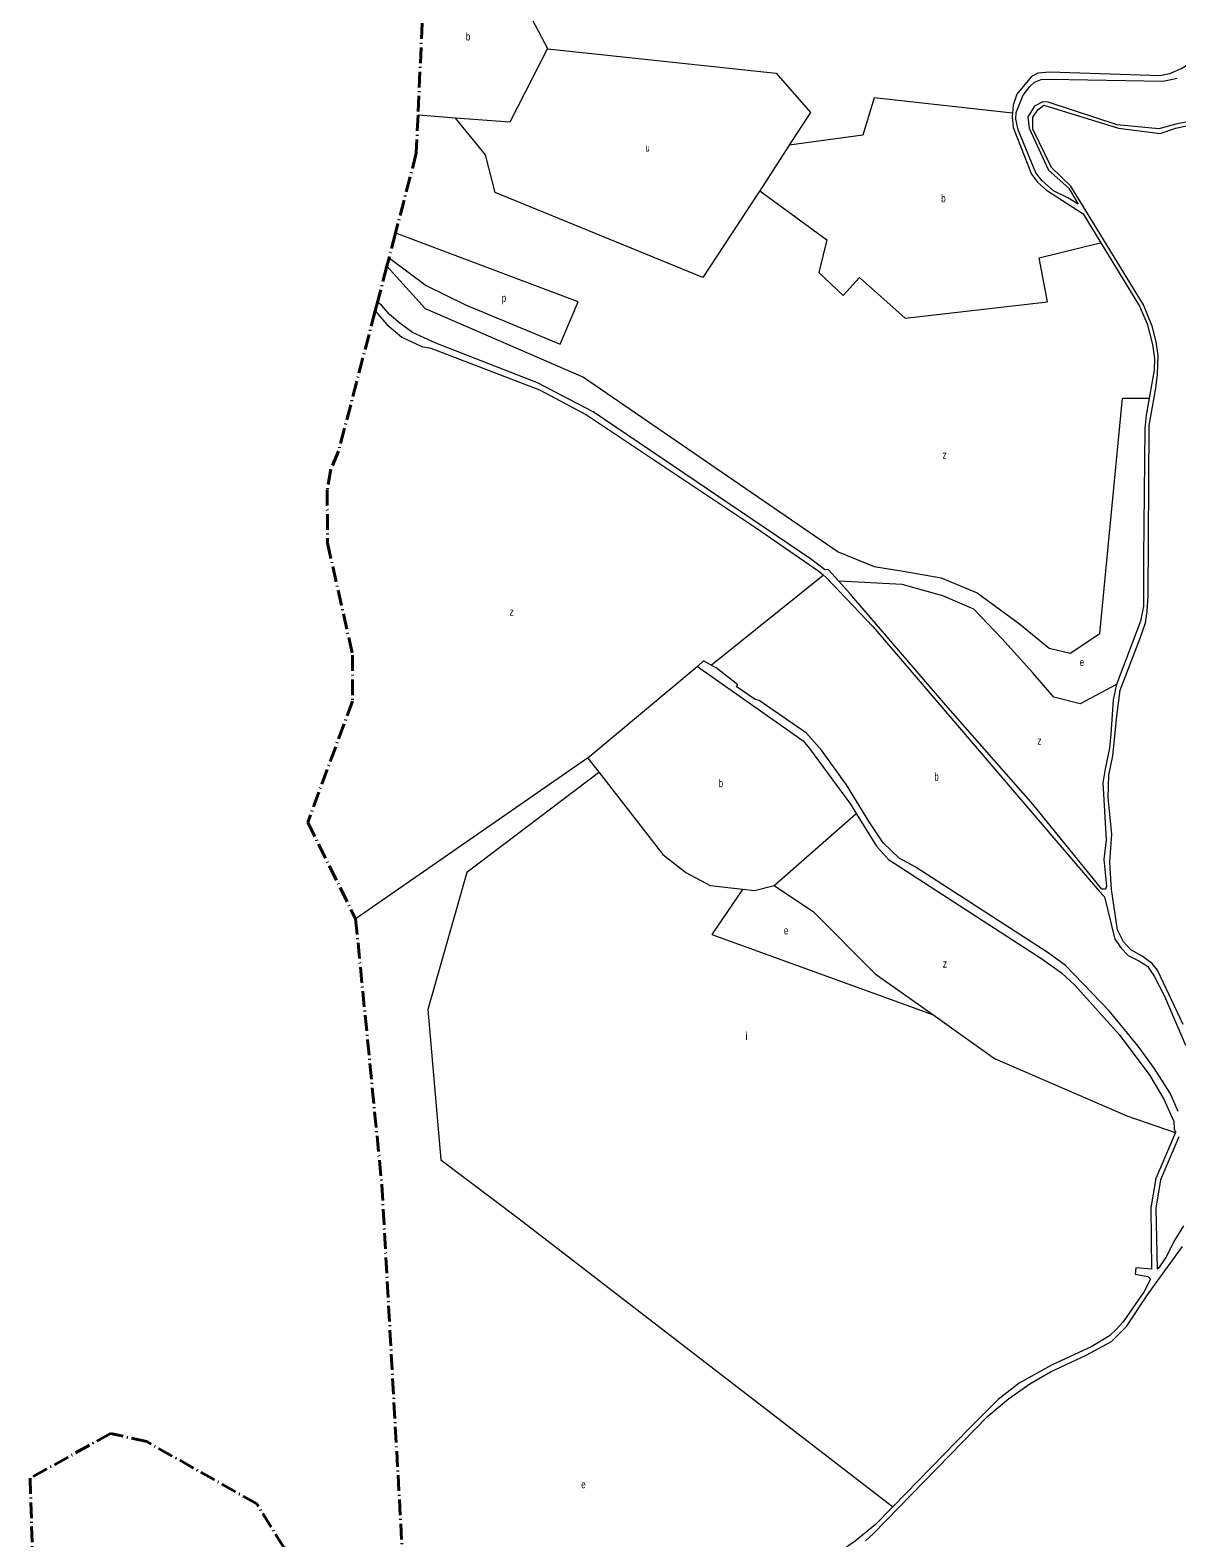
# Model space of a CAD drawing. Extents: x 639657 to 671642, y 222838 to 252123.
# Drawn here: x 641079 to 642536, y 242168 to 244084 of the extents above; entities that cross this region are included whole.
import ezdxf

# ---------------------------------------------------------------- set-up
doc = ezdxf.new("R2010")
doc.units = 0
doc.header["$LTSCALE"] = 4
doc.linetypes.add('DOT_DASHED', pattern=[7.7, 5, -1.2, 0.3, -1.2])
for name, color, linetype, lineweight in [('1', 7, 'Continuous', 13), ('21', 7, 'Continuous', 13), ('4', 7, 'DOT_DASHED', 40)]:
    doc.layers.add(name, color=color, linetype=linetype, lineweight=lineweight)
doc.layers.add('7', color=7, linetype='Continuous')

msp = doc.modelspace()

# ---------------------------------------------------------------- linework, layer by layer
at = {"layer": '1'}
for points in [[(642724.42, 244123.99), (642790.42, 244070.22), (642791.24, 244064.63), (642788.84, 244059.48), (642784.73, 244056.72), (642777.21, 244055.69), (642749.93, 244055.87), (642661.68, 244033.24), (642644.94, 244035.28), (642614.8, 244055.91), (642603.22, 244059.64), (642592.7, 244060.79), (642581.52, 244059.36), (642542.25, 244035.11), (642526.52, 244028.33), (642514.47, 244026.04), (642374.63, 244030.63), (642359.37, 244029.44), (642351.39, 244025.19), (642332.55, 244002.45), (642327.87, 243988.68), (642326.992, 243978.589)], [(642576.9, 243972.97), (642534.75, 243964.26), (642512.8, 243958.3), (642459.94, 243963.79), (642372.3, 243992.35), (642365.64, 243992.79), (642355.09, 243987.45), (642346.67, 243973.93), (642348.13, 243959.53), (642372.93, 243905.98), (642398.45, 243882.94), (642410.46, 243862.98), (642397.54, 243870.79), (642379.05, 243879.59), (642364.65, 243892.25), (642356.69, 243902.77), (642334.33, 243957.11), (642331.53, 243970.64), (642331.96, 243979.45), (642340.512, 244001.401), (642349.15, 244012.31), (642355.2, 244017.64), (642363.61, 244021.03), (642374.78, 244021.81), (642518.5, 244018.92), (642536.14, 244022.68)], [(642326.992, 243978.589), (642326.58, 243973.86), (642327.88, 243960.33), (642351.1, 243900.84), (642359.06, 243890.75), (642370.24, 243880.66), (642416.68, 243850.39), (642439.146, 243813.604)], [(642543.98, 242820.3), (642511.27, 242889.45), (642504.38, 242897.82), (642491.69, 242907.48), (642477.5, 242915.42), (642468.04, 242925.51), (642460.29, 242940.97), (642452.74, 242991.87), (642450.78, 243026.88), (642453.12, 243062.11), (642448.58, 243108.93), (642449.42, 243137.28), (642454.57, 243161.77), (642459.48, 243212.46), (642463.76, 243245.33), (642489.31, 243311.28), (642496.18, 243330.83), (642498.1, 243345.22), (642499.38, 243364.98), (642500.8, 243581.72), (642509.17, 243629.19), (642511.31, 243646.38), (642511.95, 243670.44), (642509.58, 243688.05), (642504.41, 243707.59), (642493.66, 243734.87), (642401.25, 243885.51), (642376.53, 243909.19), (642352.79, 243958.26), (642352.79, 243973.45), (642359.34, 243982.8), (642366.71, 243988.65), (642461.63, 243959.47), (642514.82, 243952.48), (642534.46, 243959.5), (642576.19, 243968.87)], [(642439.146, 243813.604), (642488.28, 243733.15), (642497.96, 243710.81), (642504.85, 243684.39), (642507.65, 243666.78), (642507.22, 243651.96), (642500.771, 243616.149)], [(641517.646, 243727.176), (641532.24, 243710.05), (641551.58, 243693.91), (641576.72, 243682.07), (641588.32, 243679.91), (641726.27, 243626.69), (641786.01, 243595.25), (642000.48, 243451.87), (642081.07, 243396.34), (642086.554, 243391.633)], [(642070.74, 243412.23), (641794.39, 243598.9), (641723.91, 243635.73), (641594.77, 243686.36), (641565.11, 243699.92), (641548.78, 243711.55), (641535.89, 243722.52), (641525.83, 243734.3), (641521.079, 243738.029), (641520.579, 243738.421)], [(642500.771, 243616.149), (642496.93, 243594.82), (642495.21, 243577.63), (642493.34, 243413.31), (642493.37, 243352.09), (642489.73, 243332.97), (642459.193, 243252.473)], [(642093.54, 243398.28), (642088.38, 243398.7), (642070.74, 243412.23)], [(642086.554, 243391.633), (642090.32, 243388.4), (642149.68, 243326.36), (642437.05, 242989.72), (642443.93, 242982.63), (642457.08, 242928.94), (642465.25, 242917.35), (642474.07, 242908.12), (642487.62, 242901.47), (642498.37, 242894.6), (642507.19, 242881.93), (642520.1, 242856.59), (642546.8, 242794.31)], [(642459.193, 243252.473), (642458.6, 243250.91), (642454.96, 243232.86), (642452.19, 243189.26), (642450.26, 243171.65), (642444.69, 243145.44), (642441.9, 243127.4), (642446.25, 243055.02), (642443.04, 243030.1), (642446.29, 242996.17), (642445.43, 242992.51), (642440.7, 242992.51), (642352.94, 243100.51), (642242.38, 243226.1), (642120.42, 243368.22), (642106.548, 243383.733), (642093.54, 243398.28)], [(641944.497, 243277.084), (641934.48, 243282.5), (641927.17, 243275.41)], [(641927.17, 243275.41), (642061.16, 243180.78), (642069.15, 243171.24), (642121.22, 243100.39), (642128.521, 243088.733)], [(642537.4, 242709.9), (642527.29, 242733.09), (642506.84, 242765.09), (642486.83, 242793), (642450.05, 242837.87), (642394.34, 242895.41), (642372.4, 242911.72), (642203.38, 243020.96), (642182.96, 243031.69), (642162.95, 243051.23), (642144.88, 243078.06), (642116.47, 243125.09), (642084.42, 243169.1), (642065.27, 243190.78), (642005.49, 243232.2), (642000.11, 243233.44), (641975.95, 243249.78), (641978.32, 243252.14), (641950.81, 243273.67), (641944.497, 243277.084)], [(642128.521, 243088.733), (642154.57, 243047.14), (642169.42, 243029.97), (642364.24, 242903.77), (642389.19, 242886.17), (642406.39, 242870.29), (642462.54, 242807.81), (642501.69, 242755.85), (642519.34, 242725.57), (642531.83, 242697.44), (642532.26, 242687.99), (642534.2, 242683.48), (642534.047, 242683.122)], [(642534.047, 242683.122), (642509.1, 242624.63), (642502.69, 242587.47), (642503.83, 242509.51), (642483.84, 242511.22), (642482.77, 242503.06), (642499.11, 242500.27), (642502.34, 242496.83), (642494.4, 242481.15), (642467.57, 242442.7), (642459.2, 242433.25), (642450.39, 242425.08), (642428.05, 242411.54), (642376.69, 242387.8), (642335.45, 242364.59), (642309.04, 242344.18), (642271.88, 242307.22), (642175.053, 242207.727)], [(642538.5, 242677.9), (642514.91, 242623.12), (642509.14, 242587.04), (642510.71, 242509.94), (642514.36, 242512.73), (642521.87, 242523.9), (642532.6, 242544.74), (642544.62, 242564.72)], [(642140.45, 242164.57), (642150.76, 242173.59), (642295.94, 242322.91), (642321.92, 242344.83), (642349.2, 242363.73), (642375.19, 242379.2), (642420.72, 242400.48), (642452.73, 242417.67), (642471.84, 242436.58), (642499.54, 242478.47), (642542.92, 242538.41)], [(642175.053, 242207.727), (642153.12, 242185.19), (642127.13, 242164.14), (642078.81, 242130.83), (642037.14, 242105.69), (641943.98, 242033.5), (641904.82, 241997.31), (641885.15, 241972.46), (641841.04, 241911.15), (641828.63, 241889.64), (641823.7, 241883.19), (641818.56, 241878.66), (641812.55, 241876.29), (641804.61, 241874.77), (641796.23, 241875.18), (641787.85, 241877.52), (641775.37, 241884.58), (641777.08, 241887.81)]]:
    msp.add_lwpolyline(points, dxfattribs=at)
at = {"layer": '21'}
for points in [[(641584.617, 244211.52), (641585.117, 244211.337), (641674.311, 244178.689), (641736.556, 244060.369)], [(641736.556, 244060.369), (641688.835, 243966.958), (641619.761, 243972.173)], [(641736.556, 244060.369), (641737.056, 244060.315), (642027.028, 244029.232), (642070.599, 243979.413), (642043.952, 243938.397), (642043.627, 243937.897)], [(642326.992, 243978.589), (642151.516, 243998.095), (642136.993, 243950.352), (642043.627, 243937.897), (642006.28, 243879.775)], [(641619.761, 243972.173), (641572.539, 243975.739), (641572.039, 243975.777)], [(642006.28, 243879.775), (642005.95, 243879.275), (641933.662, 243769.758), (641670.162, 243877.699), (641657.713, 243925.442), (641620.167, 243971.674), (641619.761, 243972.173)], [(642006.28, 243879.775), (642091.347, 243817.501), (642080.973, 243775.985), (642112.095, 243746.924), (642132.843, 243769.758), (642190.938, 243717.863), (642371.446, 243738.621), (642361.072, 243794.667), (642438.646, 243813.483), (642439.146, 243813.604)], [(641535.206, 243794.506), (641535.706, 243794.137), (641582.502, 243759.639), (641632.298, 243734.729), (641752.637, 243684.91), (641775.46, 243738.881), (641543.92, 243825.815), (641543.42, 243826.003)], [(641532.451, 243783.942), (641532.903, 243783.442), (641580.945, 243730.318), (641782.201, 243643.134), (642105.871, 243421.025), (642151.517, 243402.342), (642190.938, 243396.115), (642236.584, 243387.812), (642282.229, 243369.13), (642336.174, 243329.69), (642373.521, 243298.553), (642400.493, 243292.325), (642437.84, 243317.235), (642466.887, 243616.149), (642500.271, 243616.149), (642500.771, 243616.149)], [(641944.497, 243277.084), (641944.997, 243277.487), (642086.434, 243391.536), (642086.554, 243391.633)], [(642459.193, 243252.473), (642458.382, 243252.043), (642412.942, 243227.976), (642379.745, 243236.279), (642352.773, 243267.416), (642313.351, 243311.007), (642278.08, 243348.372), (642238.658, 243364.978), (642186.788, 243379.509), (642107.048, 243383.707), (642106.548, 243383.733)], [(641927.17, 243275.41), (641926.67, 243274.993), (641787.697, 243159.075), (641801.969, 243140.761)], [(641787.697, 243159.075), (641787.197, 243158.729), (641493.3, 242955.106), (641492.8, 242954.76)], [(641801.969, 243140.761), (641801.469, 243140.383), (641634.162, 243013.771), (641584.367, 242839.405), (641600.966, 242648.432), (641700.556, 242573.704), (642174.553, 242208.113), (642175.053, 242207.727)], [(641801.969, 243140.761), (641883.138, 243036.604), (641912.185, 243013.77), (641943.307, 242997.164), (641984.589, 242992.575)], [(642024.224, 242997.164), (642128.021, 243088.294), (642128.521, 243088.733)], [(641984.589, 242992.575), (641984.249, 242992.075), (641945.382, 242934.89), (642225.338, 242833.245), (642225.839, 242833.062)], [(641984.589, 242992.575), (641999.327, 242990.937), (642024.224, 242997.164)], [(642024.224, 242997.164), (642024.724, 242996.831), (642074.02, 242963.951), (642152.862, 242885.071), (642225.839, 242833.062)], [(642225.839, 242833.062), (642304.322, 242777.131), (642472.381, 242704.478), (642533.547, 242683.295), (642534.047, 242683.122)]]:
    msp.add_lwpolyline(points, dxfattribs=at)
at = {"layer": '4'}
for points in [[(641584.617, 244211.52), (641581.42, 244184.96), (641572.039, 243975.777)], [(641572.039, 243975.777), (641569.87, 243927.42), (641543.42, 243826.003), (641535.206, 243794.506), (641532.451, 243783.942), (641520.579, 243738.421), (641517.646, 243727.176)], [(641517.646, 243727.176), (641471.19, 243549.05), (641461.51, 243526.26), (641456.78, 243499.82), (641456.99, 243432.3), (641488.99, 243289.73), (641488.762, 243231.234), (641431.98, 243077.14), (641492.8, 242954.76)], [(641492.8, 242954.76), (641526.11, 242616.78), (641555.94, 242080.43), (641546.745, 242084.924)], [(641546.745, 242084.924), (641401.69, 242155.82), (641367.22, 242211.48), (641227.52, 242290.47), (641181.52, 242300.82), (641079.42, 242244.14), (641086.92, 241999.88), (641436.25, 241871.58), (641538.114, 242018.206), (641542.82, 242024.98), (641781.526, 241871.988), (641815.898, 241849.958), (641820.493, 241847.013), (641824.851, 241844.205), (642019.372, 241718.862), (642114.951, 241657.275)]]:
    msp.add_lwpolyline(points, dxfattribs=at)

# ---------------------------------------------------------------- texts
at = {"layer": '7'}
for s, width, p in [('b', 0.75, (641632.815, 244070.748)), ('u', 0.7, (641861.044, 243929.594)), ('b', 0.75, (642236.583, 243865.244)), ('p', 0.75, (641678.459, 243738.62)), ('z', 0.8, (642238.197, 243539.252)), ('z', 0.8, (641688.373, 243339.976)), ('e', 0.75, (642412.426, 243275.978)), ('z', 0.8, (642358.536, 243175.988)), ('b', 0.75, (642227.821, 243130.321)), ('b', 0.75, (641953.947, 243122.018)), ('e', 0.75, (642036.673, 242934.89)), ('z', 0.8, (642238.601, 242892.895)), ('e', 0.75, (641779.398, 242231.198))]:
    msp.add_text(s, height=10, dxfattribs=dict(at, width=width)).set_placement(p)
msp.add_text('i', height=10, dxfattribs=at).set_placement((641987.824, 242800.973))

doc.saveas('drawing.dxf')
